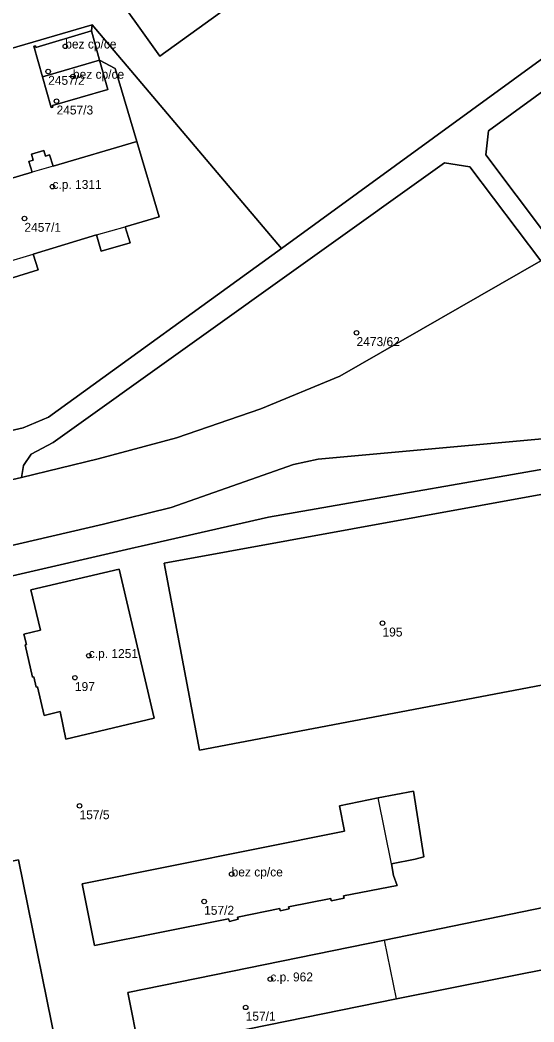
# Model space of a CAD drawing. Extents: x -878211 to -870363, y -1058464 to -1052522.
# Drawn here: x -874017.6 to -873960.2, y -1055893.9 to -1055781.8 of the extents above; entities that cross this region are included whole.
import ezdxf

# ---------------------------------------------------------------- set-up
doc = ezdxf.new("R2010")
doc.units = 0
for name, color, linetype in [('Definiční body', 7, 'Continuous'), ('Polygon budovy', 7, 'Continuous'), ('Polygon parcely', 7, 'Continuous')]:
    doc.layers.add(name, color=color, linetype=linetype)

msp = doc.modelspace()

# ---------------------------------------------------------------- linework, layer by layer
at = {"layer": 'Definiční body'}
for centre in [(-874012.58, -1055784.77994), (-874014.49, -1055787.59994), (-874011.72, -1055788.15994), (-874013.55, -1055790.91994), (-874014.01, -1055800.47994), (-874017.14, -1055804.03994), (-873980.03, -1055816.81994), (-873977.13, -1055849.29994), (-874009.95, -1055852.93994), (-874011.5, -1055855.39994), (-874010.98, -1055869.72994), (-873993.99, -1055877.36994), (-873997.06, -1055880.41994), (-873989.66, -1055889.10994), (-873992.42, -1055892.26994)]:
    msp.add_circle(centre, 0.25, dxfattribs=at)
at = {"layer": 'Polygon budovy'}
msp.add_lwpolyline([(-874047.21, -1055723.6), (-874035.07, -1055740.45), (-874031.59, -1055737.94), (-874026.68, -1055744.69), (-874047.27, -1055759.56), (-874043.18, -1055765.22), (-874055, -1055773.68), (-874065.58, -1055759.04), (-874075.87, -1055766.45), (-874057.78, -1055791.44), (-874047.42, -1055784), (-874051.08, -1055778.98), (-874039.36, -1055770.5), (-874036.45, -1055774.54), (-874007.39, -1055753.6), (-874010.76, -1055748.95), (-874002.66, -1055743.11), (-873988.07, -1055763.29), (-874007.89, -1055777.6), (-874002.01, -1055785.87), (-873956.16, -1055752.78), (-873962.01, -1055744.63), (-873975.21, -1055754.01), (-874000.1, -1055719.65)], dxfattribs=at)
for points in [[(-874015.91, -1055784.73), (-874016.1, -1055784.78), (-874015.13, -1055788.18), (-874008.74, -1055786.33), (-874009.66, -1055783.05), (-874015.85, -1055784.92)], [(-874015.13, -1055788.18), (-874014.15, -1055791.64), (-874013.96, -1055791.59), (-874014.01, -1055791.39), (-874007.83, -1055789.6), (-874008.74, -1055786.33)], [(-874016.27, -1055798.86), (-874025.34, -1055801.56), (-874023.04, -1055810.12), (-874019.4, -1055809), (-874016.17, -1055808.02), (-874009.1, -1055805.88), (-874005.88, -1055804.99), (-874002.07, -1055803.84), (-874004.57, -1055795.43), (-874013.93, -1055798.2)], [(-874015.34, -1055850.09), (-874017.19, -1055850.52), (-874016.92, -1055851.7), (-874017.07, -1055851.73), (-874016.24, -1055855.35), (-874016.09, -1055855.31), (-874015.82, -1055856.47), (-874015.67, -1055856.42), (-874014.93, -1055859.62), (-874013.15, -1055859.16), (-874012.51, -1055862.26), (-874002.63, -1055859.92), (-874006.57, -1055843.24), (-874016.42, -1055845.57)], [(-874010.69, -1055878.44), (-874009.32, -1055885.35), (-873994.33, -1055882.36), (-873994.24, -1055882.67), (-873993.26, -1055882.41), (-873993.35, -1055882.16), (-873988.6, -1055881.21), (-873988.55, -1055881.47), (-873987.57, -1055881.24), (-873987.62, -1055881.02), (-873982.92, -1055880.08), (-873982.85, -1055880.34), (-873981.43, -1055880.05), (-873981.5, -1055879.79), (-873975.48, -1055878.65), (-873975.91, -1055877.53), (-873976.14, -1055876.2), (-873977.63, -1055868.82), (-873981.95, -1055869.71), (-873981.36, -1055872.55)], [(-874029.72, -1055877.33), (-874076.56, -1055886.63), (-874072.58, -1055905.16), (-874059.32, -1055902.31), (-874058.43, -1055906.09), (-874055.33, -1055905.48), (-874054.94, -1055907.45), (-874013.08, -1055899.11), (-874017.79, -1055875.77), (-874029.55, -1055878.16)], [(-874005.59, -1055890.61), (-874004.3, -1055897.15), (-873975.56, -1055891.31), (-873976.91, -1055884.74)]]:
    msp.add_lwpolyline(points, close=True, dxfattribs=at)
at = {"layer": 'Polygon parcely'}
for points in [[(-874047.21, -1055723.6), (-874035.07, -1055740.45), (-874031.59, -1055737.94), (-874026.68, -1055744.69), (-874047.27, -1055759.56), (-874043.18, -1055765.22), (-874055, -1055773.68), (-874065.58, -1055759.04), (-874075.87, -1055766.45), (-874057.78, -1055791.44), (-874047.42, -1055784), (-874051.08, -1055778.98), (-874039.36, -1055770.5), (-874036.45, -1055774.54), (-874007.39, -1055753.6), (-874010.76, -1055748.95), (-874002.66, -1055743.11), (-873988.07, -1055763.29), (-874007.89, -1055777.6), (-874002.01, -1055785.87), (-873956.16, -1055752.78), (-873962.01, -1055744.63), (-873975.21, -1055754.01), (-874000.1, -1055719.65)], [(-874058.58, -1055723.73), (-874055.62, -1055733.36), (-874089.08, -1055758.46), (-874066.12, -1055795.26), (-874064.01, -1055798.79), (-874057.8, -1055796.84), (-874049.97, -1055794.46), (-874028.88, -1055788.01), (-874009.58, -1055782.39), (-873988.43, -1055807.41), (-873941.29, -1055773.04)], [(-873956.16, -1055752.78), (-874002.01, -1055785.87), (-874007.89, -1055777.6), (-873988.07, -1055763.29), (-874002.66, -1055743.11), (-874010.76, -1055748.95), (-874007.39, -1055753.6), (-874036.45, -1055774.54), (-874039.36, -1055770.5), (-874051.08, -1055778.98), (-874047.42, -1055784), (-874057.78, -1055791.44), (-874075.87, -1055766.45), (-874065.58, -1055759.04), (-874055, -1055773.68), (-874043.18, -1055765.22), (-874047.27, -1055759.56), (-874026.68, -1055744.69), (-874031.59, -1055737.94), (-874035.07, -1055740.45), (-874047.21, -1055723.6)], [(-873941.29, -1055773.04), (-873988.43, -1055807.41), (-874014.44, -1055826.24), (-874017.27, -1055827.45), (-874040.34, -1055832.8), (-874047.85, -1055806.5), (-874050.75, -1055807.78), (-874043.3, -1055833.49), (-874098.14, -1055846.32), (-874099, -1055846.17), (-874100.01, -1055845.66), (-874101.82, -1055843.78), (-874102.83, -1055844.61), (-874099.62, -1055847.65), (-874095.1, -1055849.81), (-874091.07, -1055849.99), (-874086.59, -1055848.93), (-874017.45, -1055833.01), (-874017.23, -1055831.68), (-874016.38, -1055830.41), (-874013.93, -1055829.11), (-873970.22, -1055797.83), (-873967.36, -1055798.26), (-873959.44, -1055808.76)], [(-874040.34, -1055832.8), (-874017.27, -1055827.45), (-874014.44, -1055826.24), (-873988.43, -1055807.41), (-874009.58, -1055782.39), (-874009.66, -1055783.05), (-874008.74, -1055786.33), (-874007.02, -1055787.28), (-874004.57, -1055795.43), (-874002.07, -1055803.84), (-874005.88, -1055804.99), (-874005.34, -1055806.75), (-874008.56, -1055807.68), (-874009.1, -1055805.88), (-874016.17, -1055808.02), (-874015.59, -1055809.77), (-874018.85, -1055810.77)], [(-873959.44, -1055808.76), (-873981.89, -1055821.69), (-873990.72, -1055825.33), (-874000.15, -1055828.57), (-874008.92, -1055830.92), (-874017.45, -1055833.01), (-874086.59, -1055848.93)], [(-873950.29, -1055827.86), (-873984.31, -1055830.95), (-873987.06, -1055831.54), (-874000.74, -1055836.36), (-874008.31, -1055838.24), (-874102.46, -1055860.12), (-874103.88, -1055860.74), (-874105.18, -1055861.78), (-874106.03, -1055863.41), (-874106.06, -1055865.1), (-874094.18, -1055861.75), (-874027.06, -1055846.42), (-874018.95, -1055844.1), (-874004.77, -1055840.85), (-874004.08, -1055840.69), (-873989.88, -1055837.43), (-873952.81, -1055830.96)], [(-874102.46, -1055860.12), (-874008.31, -1055838.24), (-874000.74, -1055836.36), (-873987.06, -1055831.54), (-873984.31, -1055830.95), (-873950.29, -1055827.86)], [(-873952.81, -1055830.96), (-873989.88, -1055837.43), (-874004.08, -1055840.69), (-874004.77, -1055840.85), (-874018.95, -1055844.1), (-874027.06, -1055846.42), (-874094.18, -1055861.75), (-874106.06, -1055865.1), (-874115.37, -1055867.87), (-874115.87, -1055868.3), (-874114.08, -1055870.5), (-874113.66, -1055870.15), (-874111.58, -1055872.63), (-874112.04, -1055873.01), (-874106.48, -1055879.76), (-874111.4, -1055883.75), (-874100.7, -1055898.44)], [(-873958.57, -1055856.07), (-873997.58, -1055863.49), (-874001.53, -1055842.6), (-873952.29, -1055833.61)]]:
    msp.add_lwpolyline(points, dxfattribs=at)
for points in [[(-873940.44, -1055789.1), (-873940.28, -1055788.81), (-873940.37, -1055788.5), (-873946.01, -1055780.76), (-873946.26, -1055780.6), (-873946.63, -1055780.64), (-873965.3, -1055794.24), (-873965.58, -1055796.91), (-873958.81, -1055805.96), (-873958.44, -1055805.9), (-873953.89, -1055802.59), (-873951.26, -1055800.25), (-873945.44, -1055792.81), (-873946.68, -1055791.21), (-873942.92, -1055788.46), (-873941.74, -1055790.07)], [(-873940.44, -1055789.1), (-873941.74, -1055790.07), (-873942.92, -1055788.46), (-873946.68, -1055791.21), (-873945.44, -1055792.81), (-873951.26, -1055800.25), (-873953.89, -1055802.59), (-873958.44, -1055805.9), (-873958.81, -1055805.96), (-873965.58, -1055796.91), (-873965.3, -1055794.24), (-873946.63, -1055780.64), (-873946.26, -1055780.6), (-873946.01, -1055780.76), (-873940.37, -1055788.5), (-873940.28, -1055788.81)], [(-874016.18, -1055797.52), (-874016.36, -1055796.85), (-874014.99, -1055796.42), (-874014.78, -1055797.08), (-874014.34, -1055796.93), (-874013.93, -1055798.2), (-874004.57, -1055795.43), (-874007.02, -1055787.28), (-874008.74, -1055786.33), (-874007.83, -1055789.6), (-874014.01, -1055791.39), (-874013.96, -1055791.59), (-874014.15, -1055791.64), (-874015.13, -1055788.18), (-874016.1, -1055784.78), (-874015.91, -1055784.73), (-874015.85, -1055784.92), (-874009.66, -1055783.05), (-874009.58, -1055782.39), (-874028.88, -1055788.01), (-874025.34, -1055801.56), (-874016.27, -1055798.86), (-874016.64, -1055797.66)], [(-874008.74, -1055786.33), (-874009.66, -1055783.05), (-874015.85, -1055784.92), (-874015.91, -1055784.73), (-874016.1, -1055784.78), (-874015.13, -1055788.18)], [(-874015.13, -1055788.18), (-874014.15, -1055791.64), (-874013.96, -1055791.59), (-874014.01, -1055791.39), (-874007.83, -1055789.6), (-874008.74, -1055786.33)], [(-874023.04, -1055810.12), (-874019.4, -1055809), (-874018.85, -1055810.77), (-874015.59, -1055809.77), (-874016.17, -1055808.02), (-874009.1, -1055805.88), (-874008.56, -1055807.68), (-874005.34, -1055806.75), (-874005.88, -1055804.99), (-874002.07, -1055803.84), (-874004.57, -1055795.43), (-874013.93, -1055798.2), (-874014.34, -1055796.93), (-874014.78, -1055797.08), (-874014.99, -1055796.42), (-874016.36, -1055796.85), (-874016.18, -1055797.52), (-874016.64, -1055797.66), (-874016.27, -1055798.86), (-874025.34, -1055801.56)], [(-874017.45, -1055833.01), (-874008.92, -1055830.92), (-874000.15, -1055828.57), (-873990.72, -1055825.33), (-873981.89, -1055821.69), (-873959.44, -1055808.76), (-873967.36, -1055798.26), (-873970.22, -1055797.83), (-874013.93, -1055829.11), (-874016.38, -1055830.41), (-874017.23, -1055831.68)], [(-873956.66, -1055853.09), (-873948.76, -1055851.6), (-873952.29, -1055833.61), (-874001.53, -1055842.6), (-873997.58, -1055863.49), (-873958.57, -1055856.07), (-873958.49, -1055856.48), (-873956.13, -1055856.03)], [(-874014.93, -1055859.62), (-874015.67, -1055856.42), (-874015.82, -1055856.47), (-874016.09, -1055855.31), (-874016.24, -1055855.35), (-874017.07, -1055851.73), (-874016.92, -1055851.7), (-874017.19, -1055850.52), (-874015.34, -1055850.09), (-874016.42, -1055845.57), (-874006.57, -1055843.24), (-874002.63, -1055859.92), (-874012.51, -1055862.26), (-874013.15, -1055859.16)], [(-874014.93, -1055859.62), (-874013.15, -1055859.16), (-874012.51, -1055862.26), (-874002.63, -1055859.92), (-874006.57, -1055843.24), (-874016.42, -1055845.57), (-874015.34, -1055850.09), (-874017.19, -1055850.52), (-874016.92, -1055851.7), (-874017.07, -1055851.73), (-874016.24, -1055855.35), (-874016.09, -1055855.31), (-874015.82, -1055856.47), (-874015.67, -1055856.42)], [(-874029.72, -1055877.33), (-874029.55, -1055878.16), (-874017.79, -1055875.77), (-874013.08, -1055899.11), (-874054.94, -1055907.45), (-874055.33, -1055905.48), (-874058.43, -1055906.09), (-874059.32, -1055902.31), (-874072.58, -1055905.16), (-874076.56, -1055886.63), (-874083.32, -1055888.01), (-874086.93, -1055869.92), (-874033.38, -1055859.14)], [(-873981.95, -1055869.71), (-873977.63, -1055868.82), (-873973.68, -1055868.08), (-873972.5, -1055875.42), (-873973.48, -1055875.7), (-873976.14, -1055876.2), (-873975.91, -1055877.53), (-873975.48, -1055878.65), (-873981.5, -1055879.79), (-873981.43, -1055880.05), (-873982.85, -1055880.34), (-873982.92, -1055880.08), (-873987.62, -1055881.02), (-873987.57, -1055881.24), (-873988.55, -1055881.47), (-873988.6, -1055881.21), (-873993.35, -1055882.16), (-873993.26, -1055882.41), (-873994.24, -1055882.67), (-873994.33, -1055882.36), (-874009.32, -1055885.35), (-874010.69, -1055878.44), (-873981.36, -1055872.55)], [(-873981.95, -1055869.71), (-873981.36, -1055872.55), (-874010.69, -1055878.44), (-874009.32, -1055885.35), (-873994.33, -1055882.36), (-873994.24, -1055882.67), (-873993.26, -1055882.41), (-873993.35, -1055882.16), (-873988.6, -1055881.21), (-873988.55, -1055881.47), (-873987.57, -1055881.24), (-873987.62, -1055881.02), (-873982.92, -1055880.08), (-873982.85, -1055880.34), (-873981.43, -1055880.05), (-873981.5, -1055879.79), (-873975.48, -1055878.65), (-873975.91, -1055877.53), (-873976.14, -1055876.2), (-873973.48, -1055875.7), (-873972.5, -1055875.42), (-873973.68, -1055868.08), (-873977.63, -1055868.82)], [(-874076.56, -1055886.63), (-874072.58, -1055905.16), (-874059.32, -1055902.31), (-874058.43, -1055906.09), (-874055.33, -1055905.48), (-874054.94, -1055907.45), (-874013.08, -1055899.11), (-874017.79, -1055875.77), (-874029.55, -1055878.16), (-874029.72, -1055877.33)], [(-874005.59, -1055890.61), (-873976.91, -1055884.74), (-873959, -1055881.07), (-873957.76, -1055887.75), (-873975.56, -1055891.31), (-874004.3, -1055897.15)], [(-874005.59, -1055890.61), (-874004.3, -1055897.15), (-873975.56, -1055891.31), (-873957.76, -1055887.75), (-873959, -1055881.07), (-873976.91, -1055884.74)]]:
    msp.add_lwpolyline(points, close=True, dxfattribs=at)

# ---------------------------------------------------------------- texts
at = {"layer": 'Definiční body'}
for s, p in [('bez cp/ce', (-874012.58, -1055785.03)), ('bez cp/ce', (-874011.72, -1055788.409)), ('2457/2', (-874014.49, -1055789.089)), ('2457/3', (-874013.55, -1055792.409)), ('c.p. 1311', (-874014.01, -1055800.73)), ('2457/1', (-874017.14, -1055805.529)), ('2473/62', (-873980.03, -1055818.309)), ('195', (-873977.13, -1055850.789)), ('c.p. 1251', (-874009.95, -1055853.19)), ('197', (-874011.5, -1055856.889)), ('157/5', (-874010.98, -1055871.219)), ('bez cp/ce', (-873993.99, -1055877.62)), ('157/2', (-873997.06, -1055881.909)), ('c.p. 962', (-873989.66, -1055889.36)), ('157/1', (-873992.42, -1055893.759))]:
    msp.add_text(s, height=0.999996, dxfattribs=at).set_placement(p)

doc.saveas('drawing.dxf')
